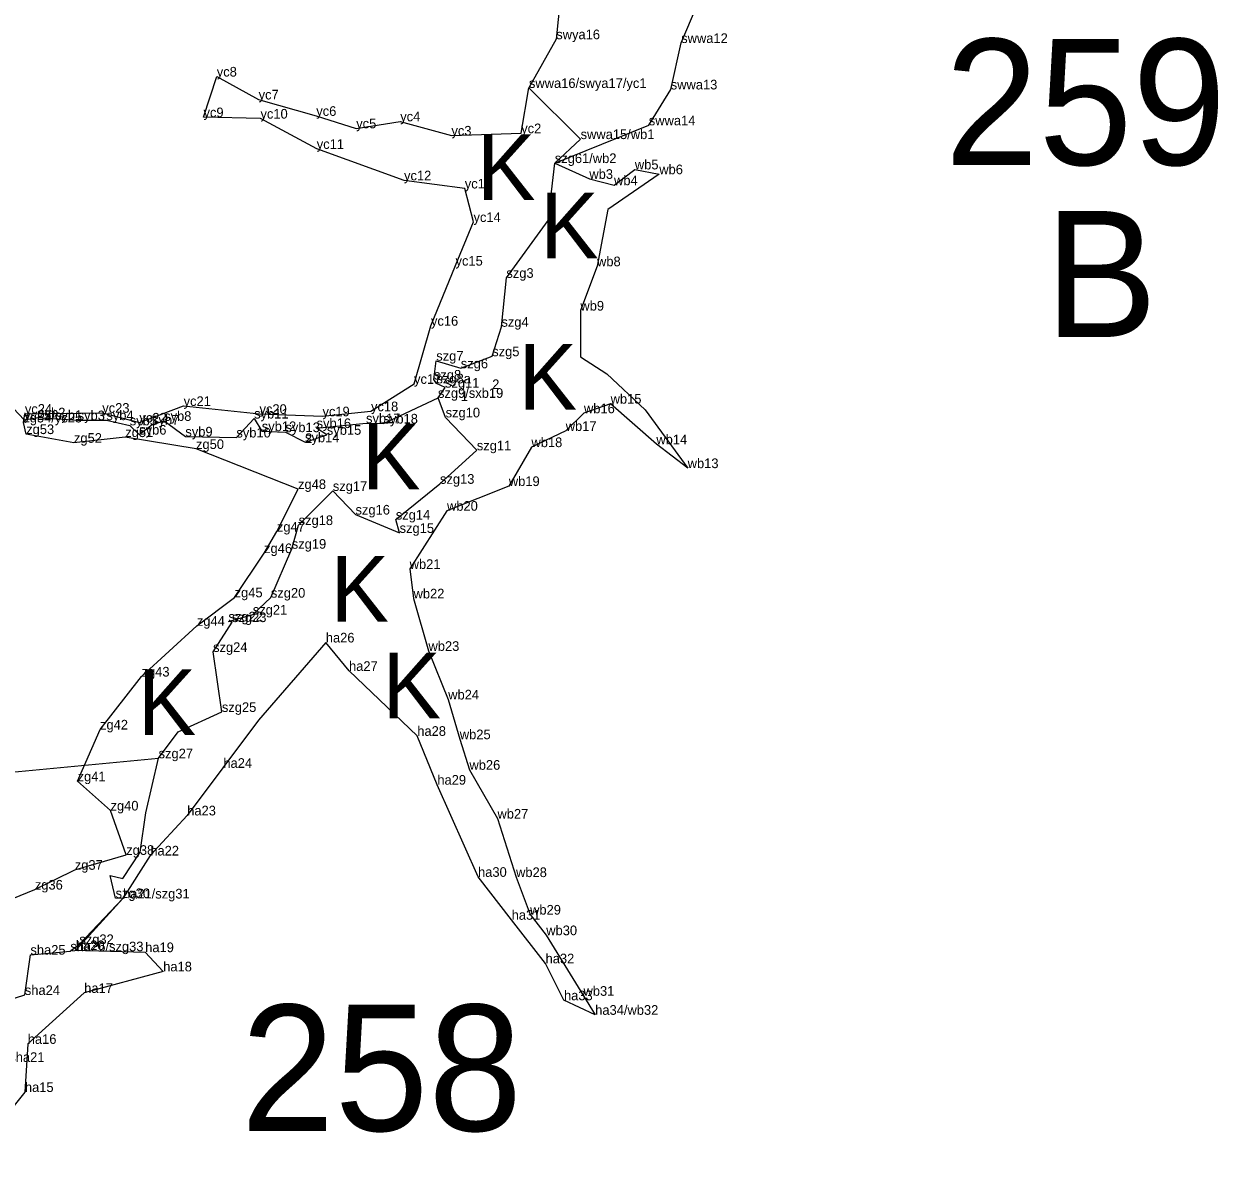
# Model space of a CAD drawing. Extents: x 2072529 to 2268796, y 436423 to 470406.
# Drawn here: x 2217671 to 2218290, y 438347 to 438943 of the extents above; entities that cross this region are included whole.
import ezdxf

# ---------------------------------------------------------------- set-up
doc = ezdxf.new("R2010")
doc.units = 0
for name, color, linetype in [('Default', 7, 'Continuous'), ('Exist Environmental Wetland Boundary', 7, 'Continuous'), ('Exist Environmental Wetland Boundary Cogo Comment', 7, 'Continuous'), ('Exist Hydro Jurisdictional Stream or Body of Water NEU Mitigable', 7, 'Continuous'), ('Exist Hydro Jurisdictional Stream or Body of Water NEU Mitigable Cogo Comment', 7, 'Continuous'), ('Exist Hydro Swamp or Marsh', 7, 'Continuous'), ('Old_Level_20', 7, 'Continuous')]:
    doc.layers.add(name, color=color, linetype=linetype)

msp = doc.modelspace()

# ---------------------------------------------------------------- linework, layer by layer
at = {"layer": 'Default'}
for p, q in [((2217636.33, 438774.91), (2217671.41, 438737.63)), ((2217544.84, 438543.82), (2217741.11, 438562.25))]:
    msp.add_line(p, q, dxfattribs=at)
at = {"layer": 'Exist Environmental Wetland Boundary'}
for points in [[(2217650.1, 438483.36), (2217676.96, 438494.19), (2217697.67, 438504.47), (2217724.32, 438512.19), (2217716.18, 438535.18), (2217699.13, 438550.35), (2217710.75, 438577.17), (2217732.28, 438604.63), (2217760.94, 438630.93), (2217780.52, 438645.68), (2217795.78, 438668.61), (2217802.43, 438679.75), (2217813.4, 438701.83), (2217760.51, 438722.59), (2217723.84, 438728.75), (2217697.22, 438725.8), (2217672.46, 438730.32), (2217671, 438736.35), (2217671.78, 438740.85), (2217711.9, 438741.36), (2217731.17, 438736.28), (2217754.08, 438744.89), (2217793.42, 438740.78), (2217826.06, 438739.52), (2217851.21, 438742.14), (2217873.53, 438756.36), (2217882.3, 438786.48), (2217895.04, 438817.63), (2217904.35, 438840.25), (2217899.83, 438857.62), (2217868.34, 438861.82), (2217823.08, 438878.14), (2217793.91, 438893.84), (2217764.38, 438894.56), (2217771.26, 438915.63), (2217792.96, 438903.78), (2217822.84, 438895.26), (2217843.55, 438888.8), (2217866.37, 438892.43), (2217892.9, 438885.05), (2217929.08, 438886.27), (2217933.09, 438909.73)], [(2217959.87, 438883.23), (2217946.5, 438870.8), (2217964.4, 438862.6), (2217977.21, 438859.33), (2217988, 438867.51), (2218000.66, 438865.02), (2217974.07, 438846.77), (2217968.39, 438817.3), (2217959.76, 438794.33), (2217959.88, 438770.28), (2217973.44, 438761.55), (2217993.4, 438742.94), (2218015.38, 438712.67), (2217999.14, 438725.02), (2217975.44, 438746.08), (2217961.62, 438741.12), (2217952.17, 438731.95), (2217934.39, 438723.56), (2217922.67, 438703.38), (2217890.61, 438690.57), (2217871.26, 438660.41), (2217873.28, 438645.11), (2217881.02, 438617.93), (2217891.24, 438592.74), (2217897.26, 438572.14), (2217902.25, 438556.31), (2217916.77, 438530.99), (2217926.41, 438500.68), (2217933.69, 438481.24), (2217942.06, 438470.55), (2217961.38, 438439.14), (2217967.44, 438429.29), (2217951.26, 438436.82), (2217941.72, 438455.97), (2217924.13, 438478.56), (2217906.71, 438500.8), (2217885.6, 438548.57), (2217875.21, 438573.89), (2217839.82, 438607.56), (2217827.79, 438622.29), (2217792.98, 438581.97), (2217755.94, 438532.64), (2217736.81, 438511.86), (2217722.64, 438489.58), (2217698.23, 438462.84), (2217734.16, 438461.77), (2217743.49, 438451.8), (2217702.54, 438440.61), (2217673.28, 438414.22), (2217671.8, 438389.27), (2217638.07, 438347.23)]]:
    msp.add_lwpolyline(points, dxfattribs=at)
at = {"layer": 'Exist Hydro Jurisdictional Stream or Body of Water NEU Mitigable'}
for points in [[(2217951.55, 438977.67), (2217947.25, 438934.98), (2217933.09, 438909.73), (2217959.87, 438883.23), (2217946.5, 438870.8), (2217995.23, 438890.36), (2218006.61, 438908.97), (2218012.02, 438933.04), (2218026.19, 438966.68)], [(2217653.35, 438433.79), (2217671.77, 438439.56), (2217674.66, 438460.46), (2217695.34, 438462.22), (2217700.03, 438465.94), (2217722.64, 438489.58), (2217718.8, 438489.79), (2217715.94, 438501.57), (2217722.61, 438499.98), (2217731.52, 438513.6), (2217734.44, 438533.91), (2217741.11, 438562.25), (2217751.33, 438575.89), (2217773.92, 438586.27), (2217769.35, 438617.37), (2217779.18, 438632.86), (2217777.31, 438633.2), (2217789.94, 438636.76), (2217799.31, 438645.52), (2217810.15, 438670.89), (2217813.7, 438683.16), (2217831.43, 438700.84), (2217843.19, 438688.59), (2217866.04, 438679.08), (2217864.06, 438685.99), (2217886.98, 438704.54), (2217906.08, 438721.89), (2217889.9, 438738.97), (2217885.95, 438749.1), (2217889.58, 438754.39), (2217885.17, 438756.6), (2217883.84, 438758.54), (2217885.04, 438768.35), (2217897.76, 438764.41), (2217914.05, 438770.65), (2217918.81, 438785.95), (2217921.39, 438811.3), (2217943.04, 438840.96), (2217946.5, 438870.8)], [(2217671.41, 438737.63), (2217678.68, 438738.96), (2217699.14, 438737.49), (2217714.03, 438737.53), (2217726.13, 438734.84), (2217731.05, 438730.04), (2217737.7, 438735.26), (2217743.98, 438737.16), (2217754.98, 438729.06), (2217781.43, 438728.55), (2217790.62, 438738.38), (2217794.6, 438731.84), (2217806.86, 438731.31), (2217817.02, 438726.09), (2217828.32, 438729.95), (2217823.01, 438733.44), (2217848.63, 438735.95), (2217857.69, 438735.78), (2217885.95, 438749.1)]]:
    msp.add_lwpolyline(points, dxfattribs=at)
at = {"layer": 'Old_Level_20'}
for p, q in [((2217947.25, 438934.98), (2217947.25, 438934.98)), ((2218012.02, 438933.04), (2218012.02, 438933.04)), ((2217771.26, 438915.63), (2217771.26, 438915.63)), ((2217933.09, 438909.73), (2217933.09, 438909.73)), ((2217933.09, 438909.73), (2217933.09, 438909.73)), ((2218006.61, 438908.97), (2218006.61, 438908.97)), ((2217792.96, 438903.78), (2217792.96, 438903.78)), ((2217764.38, 438894.56), (2217764.38, 438894.56)), ((2217793.91, 438893.84), (2217793.91, 438893.84)), ((2217822.84, 438895.26), (2217822.84, 438895.26)), ((2217866.37, 438892.43), (2217866.37, 438892.43)), ((2217995.23, 438890.36), (2217995.23, 438890.36)), ((2217843.55, 438888.8), (2217843.55, 438888.8)), ((2217892.9, 438885.05), (2217892.9, 438885.05)), ((2217929.08, 438886.27), (2217929.08, 438886.27)), ((2217959.87, 438883.23), (2217959.87, 438883.23)), ((2217959.87, 438883.23), (2217959.87, 438883.23)), ((2217823.08, 438878.14), (2217823.08, 438878.14)), ((2217946.5, 438870.8), (2217946.5, 438870.8)), ((2217946.5, 438870.8), (2217946.5, 438870.8)), ((2217988, 438867.51), (2217988, 438867.51)), ((2218000.66, 438865.02), (2218000.66, 438865.02)), ((2217868.34, 438861.82), (2217868.34, 438861.82)), ((2217964.4, 438862.6), (2217964.4, 438862.6)), ((2217977.21, 438859.33), (2217977.21, 438859.33)), ((2217899.83, 438857.62), (2217899.83, 438857.62)), ((2217904.35, 438840.25), (2217904.35, 438840.25)), ((2217895.04, 438817.63), (2217895.04, 438817.63)), ((2217968.39, 438817.3), (2217968.39, 438817.3)), ((2217921.39, 438811.3), (2217921.39, 438811.3)), ((2217959.76, 438794.33), (2217959.76, 438794.33)), ((2217882.3, 438786.48), (2217882.3, 438786.48)), ((2217918.81, 438785.95), (2217918.81, 438785.95)), ((2217885.04, 438768.35), (2217885.04, 438768.35)), ((2217914.05, 438770.65), (2217914.05, 438770.65)), ((2217897.76, 438764.41), (2217897.76, 438764.41)), ((2217873.53, 438756.36), (2217873.53, 438756.36)), ((2217883.84, 438758.54), (2217883.84, 438758.54)), ((2217885.17, 438756.6), (2217885.17, 438756.6)), ((2217889.58, 438754.39), (2217889.58, 438754.39)), ((2217885.95, 438749.1), (2217885.95, 438749.1)), ((2217671.78, 438740.85), (2217671.78, 438740.85)), ((2217711.9, 438741.36), (2217711.9, 438741.36)), ((2217754.08, 438744.89), (2217754.08, 438744.89)), ((2217793.42, 438740.78), (2217793.42, 438740.78)), ((2217851.21, 438742.14), (2217851.21, 438742.14)), ((2217961.62, 438741.12), (2217961.62, 438741.12)), ((2217975.44, 438746.08), (2217975.44, 438746.08)), ((2217671.41, 438737.63), (2217671.41, 438737.63)), ((2217678.68, 438738.96), (2217678.68, 438738.96)), ((2217699.14, 438737.49), (2217699.14, 438737.49)), ((2217714.03, 438737.53), (2217714.03, 438737.53)), ((2217726.13, 438734.84), (2217726.13, 438734.84)), ((2217731.17, 438736.28), (2217731.17, 438736.28)), ((2217737.7, 438735.26), (2217737.7, 438735.26)), ((2217743.98, 438737.16), (2217743.98, 438737.16)), ((2217790.62, 438738.38), (2217790.62, 438738.38)), ((2217826.06, 438739.52), (2217826.06, 438739.52)), ((2217848.63, 438735.95), (2217848.63, 438735.95)), ((2217857.69, 438735.78), (2217857.69, 438735.78)), ((2217889.9, 438738.97), (2217889.9, 438738.97)), ((2217672.46, 438730.32), (2217672.46, 438730.32)), ((2217723.84, 438728.75), (2217723.84, 438728.75)), ((2217731.05, 438730.04), (2217731.05, 438730.04)), ((2217754.98, 438729.06), (2217754.98, 438729.06)), ((2217781.43, 438728.55), (2217781.43, 438728.55)), ((2217794.6, 438731.84), (2217794.6, 438731.84)), ((2217806.86, 438731.31), (2217806.86, 438731.31)), ((2217823.01, 438733.44), (2217823.01, 438733.44)), ((2217828.32, 438729.95), (2217828.32, 438729.95)), ((2217952.17, 438731.95), (2217952.17, 438731.95)), ((2217697.22, 438725.8), (2217697.22, 438725.8)), ((2217760.51, 438722.59), (2217760.51, 438722.59)), ((2217817.02, 438726.09), (2217817.02, 438726.09)), ((2217934.39, 438723.56), (2217934.39, 438723.56)), ((2217999.14, 438725.02), (2217999.14, 438725.02)), ((2217906.08, 438721.89), (2217906.08, 438721.89)), ((2218015.38, 438712.67), (2218015.38, 438712.67)), ((2217886.98, 438704.54), (2217886.98, 438704.54)), ((2217813.4, 438701.83), (2217813.4, 438701.83)), ((2217831.43, 438700.84), (2217831.43, 438700.84)), ((2217922.67, 438703.38), (2217922.67, 438703.38)), ((2217843.19, 438688.59), (2217843.19, 438688.59)), ((2217864.06, 438685.99), (2217864.06, 438685.99)), ((2217890.61, 438690.57), (2217890.61, 438690.57)), ((2217802.43, 438679.75), (2217802.43, 438679.75)), ((2217813.7, 438683.16), (2217813.7, 438683.16)), ((2217866.04, 438679.08), (2217866.04, 438679.08)), ((2217795.78, 438668.61), (2217795.78, 438668.61)), ((2217810.15, 438670.89), (2217810.15, 438670.89)), ((2217871.26, 438660.41), (2217871.26, 438660.41)), ((2217780.52, 438645.68), (2217780.52, 438645.68)), ((2217799.31, 438645.52), (2217799.31, 438645.52)), ((2217873.28, 438645.11), (2217873.28, 438645.11)), ((2217789.94, 438636.76), (2217789.94, 438636.76)), ((2217760.94, 438630.93), (2217760.94, 438630.93)), ((2217777.31, 438633.2), (2217777.31, 438633.2)), ((2217779.18, 438632.86), (2217779.18, 438632.86)), ((2217769.35, 438617.37), (2217769.35, 438617.37)), ((2217827.79, 438622.29), (2217827.79, 438622.29)), ((2217881.02, 438617.93), (2217881.02, 438617.93)), ((2217732.28, 438604.63), (2217732.28, 438604.63)), ((2217839.82, 438607.56), (2217839.82, 438607.56)), ((2217891.24, 438592.74), (2217891.24, 438592.74)), ((2217773.92, 438586.27), (2217773.92, 438586.27)), ((2217710.75, 438577.17), (2217710.75, 438577.17)), ((2217875.21, 438573.89), (2217875.21, 438573.89)), ((2217897.26, 438572.14), (2217897.26, 438572.14)), ((2217741.11, 438562.25), (2217741.11, 438562.25)), ((2217774.68, 438557.3), (2217774.68, 438557.3)), ((2217902.25, 438556.31), (2217902.25, 438556.31)), ((2217699.13, 438550.35), (2217699.13, 438550.35)), ((2217885.6, 438548.57), (2217885.6, 438548.57)), ((2217716.18, 438535.18), (2217716.18, 438535.18)), ((2217755.94, 438532.64), (2217755.94, 438532.64)), ((2217916.77, 438530.99), (2217916.77, 438530.99)), ((2217724.32, 438512.19), (2217724.32, 438512.19)), ((2217736.81, 438511.86), (2217736.81, 438511.86)), ((2217697.67, 438504.47), (2217697.67, 438504.47)), ((2217906.71, 438500.8), (2217906.71, 438500.8)), ((2217926.41, 438500.68), (2217926.41, 438500.68)), ((2217676.96, 438494.19), (2217676.96, 438494.19)), ((2217718.8, 438489.79), (2217718.8, 438489.79)), ((2217722.64, 438489.58), (2217722.64, 438489.58)), ((2217722.64, 438489.58), (2217722.64, 438489.58)), ((2217933.69, 438481.24), (2217933.69, 438481.24)), ((2217924.13, 438478.56), (2217924.13, 438478.56)), ((2217942.06, 438470.55), (2217942.06, 438470.55)), ((2217695.34, 438462.22), (2217695.34, 438462.22)), ((2217698.23, 438462.74), (2217698.23, 438462.74)), ((2217700.03, 438465.94), (2217700.03, 438465.94)), ((2217674.66, 438460.46), (2217674.66, 438460.46)), ((2217734.16, 438461.77), (2217734.16, 438461.77)), ((2217743.49, 438451.8), (2217743.49, 438451.8)), ((2217941.72, 438455.97), (2217941.72, 438455.97)), ((2217671.77, 438439.56), (2217671.77, 438439.56)), ((2217702.54, 438440.61), (2217702.54, 438440.61)), ((2217961.38, 438439.14), (2217961.38, 438439.14)), ((2217951.26, 438436.82), (2217951.26, 438436.82)), ((2217967.44, 438429.29), (2217967.44, 438429.29)), ((2217673.28, 438414.22), (2217673.28, 438414.22)), ((2217671.8, 438389.27), (2217671.8, 438389.27))]:
    msp.add_line(p, q, dxfattribs=at)

# ---------------------------------------------------------------- texts
at = {"layer": 'Default'}
for s, p in [('259', (2218148.71, 438869.8)), ('B', (2218200.53, 438780.64)), ('258', (2217783.77, 438369.14))]:
    msp.add_text(s, height=65.34, dxfattribs=at).set_placement(p)
at = {"layer": 'Exist Environmental Wetland Boundary Cogo Comment'}
for s, p in [('yc8', (2217771.26, 438915.63)), ('yc7', (2217792.96, 438903.78)), ('yc9', (2217764.38, 438894.56)), ('yc10', (2217793.91, 438893.84)), ('yc6', (2217822.84, 438895.26)), ('yc4', (2217866.37, 438892.43)), ('yc5', (2217843.55, 438888.8)), ('yc3', (2217892.9, 438885.05)), ('yc2', (2217929.08, 438886.27)), ('yc11', (2217823.08, 438878.14)), ('wb5', (2217988, 438867.51)), ('yc12', (2217868.34, 438861.82)), ('wb3', (2217964.4, 438862.6)), ('wb4', (2217977.21, 438859.33)), ('wb6', (2218000.66, 438865.02)), ('yc13', (2217899.83, 438857.62)), ('yc14', (2217904.35, 438840.25)), ('yc15', (2217895.04, 438817.63)), ('wb8', (2217968.39, 438817.3)), ('wb9', (2217959.76, 438794.33)), ('yc16', (2217882.3, 438786.48)), ('yc17', (2217873.53, 438756.36)), ('yc21', (2217754.08, 438744.89)), ('yc18', (2217851.21, 438742.14)), ('wb15', (2217975.44, 438746.08)), ('zg54/yc25', (2217671, 438736.35)), ('yc24', (2217671.78, 438740.85)), ('yc23', (2217711.9, 438741.36)), ('yc20', (2217793.42, 438740.78)), ('yc19', (2217826.06, 438739.52)), ('wb16', (2217961.62, 438741.12)), ('zg53', (2217672.46, 438730.32)), ('wb17', (2217952.17, 438731.95)), ('zg52', (2217697.22, 438725.8)), ('zg51', (2217723.84, 438728.75)), ('wb18', (2217934.39, 438723.56)), ('wb14', (2217999.14, 438725.02)), ('zg50', (2217760.51, 438722.59)), ('wb13', (2218015.38, 438712.67)), ('zg48', (2217813.4, 438701.83)), ('wb19', (2217922.67, 438703.38)), ('wb20', (2217890.61, 438690.57)), ('zg47', (2217802.43, 438679.75)), ('zg46', (2217795.78, 438668.61)), ('wb21', (2217871.26, 438660.41)), ('zg45', (2217780.52, 438645.68)), ('wb22', (2217873.28, 438645.11)), ('zg44', (2217760.94, 438630.93)), ('ha26', (2217827.79, 438622.29)), ('wb23', (2217881.02, 438617.93)), ('ha27', (2217839.82, 438607.56)), ('zg43', (2217732.28, 438604.63)), ('wb24', (2217891.24, 438592.74)), ('zg42', (2217710.75, 438577.17)), ('ha28', (2217875.21, 438573.89)), ('wb25', (2217897.26, 438572.14)), ('ha24', (2217774.68, 438557.3)), ('wb26', (2217902.25, 438556.31)), ('zg41', (2217699.13, 438550.35)), ('ha29', (2217885.6, 438548.57)), ('zg40', (2217716.18, 438535.18)), ('ha23', (2217755.94, 438532.64)), ('wb27', (2217916.77, 438530.99)), ('zg37', (2217697.67, 438504.47)), ('ha30', (2217906.71, 438500.8)), ('wb28', (2217926.41, 438500.68)), ('zg36', (2217676.96, 438494.19)), ('szg30', (2217718.8, 438489.79)), ('ha31', (2217924.13, 438478.56)), ('wb29', (2217933.69, 438481.24)), ('wb30', (2217942.06, 438470.55)), ('ha20', (2217698.23, 438462.84)), ('ha19', (2217734.16, 438461.77)), ('ha18', (2217743.49, 438451.8)), ('ha32', (2217941.72, 438455.97)), ('ha17', (2217702.54, 438440.61)), ('wb31', (2217961.38, 438439.14)), ('ha33', (2217951.26, 438436.82)), ('ha34/wb32', (2217967.44, 438429.29)), ('ha16', (2217673.28, 438414.22)), ('ha15', (2217671.8, 438389.27))]:
    msp.add_text(s, height=5, dxfattribs=at).set_placement(p)
at = {"layer": 'Exist Hydro Jurisdictional Stream or Body of Water NEU Mitigable Cogo Comment'}
for s, p in [('swya16', (2217947.25, 438934.98)), ('swwa12', (2218012.02, 438933.04)), ('swwa16/swya17/yc1', (2217933.09, 438909.73)), ('swwa13', (2218006.61, 438908.97)), ('swwa14', (2217995.23, 438890.36)), ('swwa15/wb1', (2217959.87, 438883.23)), ('szg61/wb2', (2217946.5, 438870.8)), ('szg3', (2217921.39, 438811.3)), ('szg4', (2217918.81, 438785.95)), ('szg7', (2217885.04, 438768.35)), ('szg5', (2217914.05, 438770.65)), ('szg6', (2217897.76, 438764.41)), ('szg8', (2217883.84, 438758.54)), ('szg8a', (2217885.17, 438756.6)), ('szg11', (2217889.58, 438754.39)), ('szg9/sxb19', (2217885.95, 438749.1)), ('2', (2217914.05, 438753.65)), ('1', (2217897.76, 438747.41)), ('yc25/syb1', (2217671.41, 438737.63)), ('syb2', (2217678.68, 438738.96)), ('syb3', (2217699.14, 438737.49)), ('syb4', (2217714.03, 438737.53)), ('yc22', (2217731.17, 438736.28)), ('syb8', (2217743.98, 438737.16)), ('syb11', (2217790.62, 438738.38)), ('syb17', (2217848.63, 438735.95)), ('syb18', (2217857.69, 438735.78)), ('szg10', (2217889.9, 438738.97)), ('syb5', (2217726.13, 438734.84)), ('syb6', (2217731.05, 438730.04)), ('syb7', (2217737.7, 438735.26)), ('syb12', (2217794.6, 438731.84)), ('syb13', (2217806.86, 438731.31)), ('syb16', (2217823.01, 438733.44)), ('syb15', (2217828.32, 438729.95)), ('syb9', (2217754.98, 438729.06)), ('syb10', (2217781.43, 438728.55)), ('syb14', (2217817.02, 438726.09)), ('2', (2217817.02, 438725.71)), ('szg11', (2217906.08, 438721.89)), ('szg17', (2217831.43, 438700.84)), ('szg13', (2217886.98, 438704.54)), ('szg16', (2217843.19, 438688.59)), ('szg18', (2217813.7, 438683.16)), ('szg14', (2217864.06, 438685.99)), ('szg15', (2217866.04, 438679.08)), ('szg19', (2217810.15, 438670.89)), ('szg20', (2217799.31, 438645.52)), ('szg21', (2217789.94, 438636.76)), ('szg22', (2217777.31, 438633.2)), ('szg23', (2217779.18, 438632.86)), ('szg24', (2217769.35, 438617.37)), ('szg25', (2217773.92, 438586.27)), ('szg27', (2217741.11, 438562.25)), ('zg38', (2217724.32, 438512.19)), ('ha22', (2217736.81, 438511.86)), ('ha21/szg31', (2217722.64, 438489.58)), ('szg32', (2217700.03, 438465.94)), ('sha25', (2217674.66, 438460.46)), ('sha26/szg33', (2217695.34, 438462.22)), ('sha24', (2217671.77, 438439.56)), ('sha21', (2217663.72, 438404.86))]:
    msp.add_text(s, height=5, dxfattribs=at).set_placement(p)
at = {"layer": 'Exist Hydro Swamp or Marsh'}
for p in [(2217906.14, 438851.7), (2217938.94, 438821.4), (2217927.7, 438742.99), (2217846.48, 438701.76), (2217830.23, 438633.03), (2217857.1, 438583.05), (2217730.27, 438574.3)]:
    msp.add_text('K', height=34, dxfattribs=at).set_placement(p)

doc.saveas('drawing.dxf')
